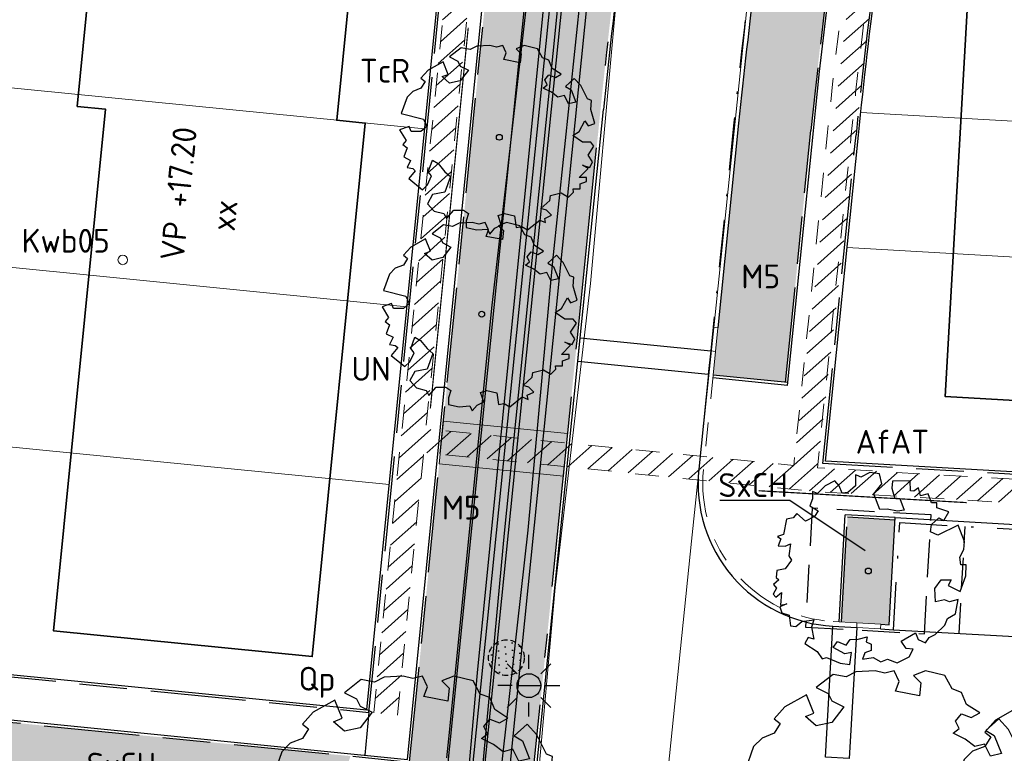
# Model space of a CAD drawing. Header units: metres. Extents: x 174282 to 175177, y 462028 to 462851.
# Tile 29 of 636: x 174562 to 174603, y 462351 to 462382. Entities that reach past the tile are written whole.
import ezdxf
from ezdxf.enums import TextEntityAlignment as Align

# ---------------------------------------------------------------- set-up
doc = ezdxf.new("R2010")
doc.units = ezdxf.units.M
for name, pattern in [('HIDDEN2', [4.762499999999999, 3.175, -1.5875]), ('HIDDENX2', [0.75, 0.5, -0.25]), ('NLCS-HIDDEN', [4, 2, -2]), ('RI-HWA', [7.4, 5, -2.4]), ('VH-GELEIDEBAND_50X200', [8, 4, -2, 0, -2]), ('VH-OPSLUITBAND', [10, 4, -2, 2, -2]), ('VH-OPSLUITBAND_100X200', [16, 8, -2, 4, -2]), ('VH-OPSLUITBAND_120X250', [26, 16, -4, 2, -4])]:
    doc.linetypes.add(name, pattern=pattern)
for name, color, linetype, lineweight in [('B-ME-VH-VERHARDING_ASFALT-G', 8, 'Continuous', 20), ('B-WE-MO-BODEM_BOORPROFIEL-G', 8, 'Continuous', 20), ('B-WE-WH-WATERGANG_SLOOT_BODEM-G', 8, 'Continuous', 20), ('B-WE-WH-WATERGANG_SLOOT_INSTEEK-G', 8, 'Continuous', 20), ('N-PV-KG-GRENS_PERCEEL-G', 1, 'Continuous', 20), ('N-PV-KG-GRENS_UITGEEFBAAR-GEBIED-G', 170, 'Continuous', 30), ('N-WE-GR-PLANTVAK-V', 86, 'Continuous', 25), ('N-WE-GR-SOORTNAAM-BOOM-T20', 90, 'Continuous', 25), ('N-WE-GR-SOORTNAAM-GRAS-T20', 90, 'Continuous', 25), ('N-WE-GR-SOORTNAAM-PLANTVAK-T20', 90, 'Continuous', 25), ('N-WE-GR-WORTELDOEK-G', 147, 'HIDDENX2', 25), ('N-WE-GW-GROEIPLAATSVERBETERING_BOMENGRANULAAT-LAVA-G', 97, 'HIDDEN2', 25), ('N-WE-IE-MEUBILAIR_WEGMEUBILAIR-LICHTMAST-PAALTOP-6.00-S', 5, 'Continuous', 25), ('N-WE-KL-TRACE_WENSTRACE-A', 1, 'Continuous', 20), ('N-WE-KL-TRACE_WENSTRACE-G', 7, 'NLCS-HIDDEN', 20), ('N-WE-KW-KUNSTWERK_BRUG-VERKEERSBRUG-V', 45, 'Continuous', 20), ('N-WE-KW-KUNSTWERK_BRUG-VOETGANGERSBRUG-G', 7, 'Continuous', 20), ('N-WE-OG-BEBOUWING_WONINGBOUW-G', 7, 'Continuous', 35), ('N-WE-OG-BEBOUWING_WONINGBOUW_HUISNUMMER-T20', 7, 'Continuous', 25), ('N-WE-OG-BEBOUWING_WONINGBOUW_VLOERPEIL-T20', 7, 'Continuous', 25), ('N-WE-VH-KANTOPSLUITING_ACHTERKANTBAND-G', 50, 'Continuous', 25), ('N-WE-VH-KANTOPSLUITING_GELEIDEBAND_50-200X200-G', 210, 'VH-GELEIDEBAND_50X200', 25), ('N-WE-VH-KANTOPSLUITING_OPSLUITBAND_100X200-G', 152, 'VH-OPSLUITBAND_100X200', 25), ('N-WE-VH-KANTOPSLUITING_OPSLUITBAND_120X250-G', 152, 'VH-OPSLUITBAND_120X250', 25), ('N-WE-VH-KANTOPSLUITING_OPSLUITBAND_200X200-G', 152, 'VH-OPSLUITBAND', 20), ('N-WE-VH-VERHARDING_BETONSTRAATSTEEN_MARKERINGSSTEEN-G', 50, 'HIDDEN2', 25), ('N-WE-VH-VERHARDING_DREMPEL_PREFAB_ELEMENT-G', 7, 'Continuous', 25), ('N-WE-WH-WATERGANG_BODEM-G', 92, 'Continuous', 25), ('N-WE-WH-WATERGANG_BODEM-V', 163, 'Continuous', 25), ('N-WE-WH-WATERGANG_INSTEEK-G', 50, 'Continuous', 25), ('N-WE-WH-WATERGANG_TALUD-V', 95, 'Continuous', 25)]:
    doc.layers.add(name, color=color, linetype=linetype, lineweight=lineweight)
for name, color, linetype, lineweight, true_color in [('N-WE-GR-BOOM-1E-GROOTTE-S', 7, 'Continuous', 25, 0x00cc00), ('N-WE-GR-BOOM-2E-GROOTTE-S', 7, 'Continuous', 25, 0x00cc00), ('N-WE-GR-GRAS_BERM-NECTAR-ONDER-MAAIMES-V', 7, 'Continuous', 25, 0xc4ff8a), ('N-WE-RI-DRAINAGE_PUT_INSPECTIEPUT-S', 30, 'Continuous', 25, 0xff7f00), ('N-WE-VH-KANTOPSLUITING_VERLOOPBAND_50-200x200-200x200-G', 150, 'Continuous', 20, 0x007fff)]:
    doc.layers.add(name, color=color, linetype=linetype, lineweight=lineweight, true_color=true_color)
doc.layers.add('N-WE-VH-MATERIAALGRENS-G', color=7, linetype='Continuous')
doc.styles.add('NLCS-ISO-M500-T20', font='NLCS-ISO.ttf', dxfattribs={"height": 1})

# ---------------------------------------------------------------- blocks, each defined once
blk = doc.blocks.new('N-SRI-PUT_ITR_KUNSTSTOF-SO')
at = {"linetype": 'RI-HWA', "ltscale": 0.1}
h = blk.add_hatch(dxfattribs=at)
h.set_pattern_fill('DOTS', color=256, scale=0.375, style=0)
h.set_pattern_definition([(0, (-6.532213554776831, 1.699691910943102), (0.29765625, 0.5953124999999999), [0, -0.5953124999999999])])
edge = h.paths.add_edge_path()
edge.add_arc((-0.02086093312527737, 0.02086093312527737), 1.521066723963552, 270.7858175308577, 359.2141824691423)
edge.add_arc((0, 0), 1.50006273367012, 0, 180)
edge.add_arc((-5.684341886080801e-13, -5.684341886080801e-13), 1.500062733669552, 179.9999999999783, 270.0000000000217)
blk.add_circle((0, 0), 1.500062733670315, dxfattribs=at)
blk = doc.blocks.new('SGR-BOOM_1EGROOTTE')
at = {"linetype": 'Continuous', "flags": 128}
blk.add_lwpolyline([(167869.0515202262, 467739.1556611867), (167868.8494327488, 467739.6599609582), (167868.4486004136, 467739.8110639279), (167868.1446613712, 467740.3646383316), (167867.3364325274, 467740.5666382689), (167866.83377547, 467740.3645509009), (167867.1376977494, 467740.0623117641), (167867.0851679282, 467739.5070708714), (167866.0781706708, 467739.7090575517), (167866.2276307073, 467740.1131752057), (167866.0255466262, 467740.5665508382), (167865.6230883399, 467740.4663184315), (167865.2189739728, 467740.5664970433), (167864.4140474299, 467740.5155192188), (167864.0099531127, 467740.3150811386), (167863.4547091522, 467740.4136069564), (167862.7483789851, 467739.8599651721), (167863.2527089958, 467739.6086635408), (167863.4038589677, 467739.3047715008), (167863.9081889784, 467739.0534698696), (167863.403919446, 467738.3979932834), (167862.7484864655, 467738.2484625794), (167862.2950706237, 467738.6492545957), (167862.6511367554, 467738.7906272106), (167862.3459340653, 467739.5593216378), (167861.437546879, 467739.0533050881), (167860.9841914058, 467738.5489616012), (167861.2371828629, 467738.3469246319), (167860.9842317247, 467737.9444427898), (167860.478289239, 467737.7423552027), (167860.1267718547, 467737.3907909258), (167859.7736556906, 467736.3804981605), (167861.1338465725, 467736.027405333), (167861.3359306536, 467735.5740297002), (167860.9844099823, 467735.2717468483), (167860.3798911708, 467735.2717065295), (167860.2645594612, 467735.587631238), (167859.6735173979, 467735.3718649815), (167860.077668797, 467734.7164489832), (167859.8756317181, 467734.4651002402), (167860.126980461, 467734.2630631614), (167859.9249636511, 467733.7078122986), (167860.3487980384, 467733.4959304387), (167860.1270612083, 467733.0523828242), (167860.4786053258, 467733.0031248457), (167860.6371384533, 467732.864022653), (167860.2443994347, 467732.3829941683), (167861.0848543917, 467731.6906366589), (167861.3887363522, 467731.9929163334), (167861.6400345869, 467732.5481704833), (167861.4379639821, 467732.7994922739), (167861.6892521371, 467733.5058761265), (167862.0440918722, 467733.30384595), (167862.4482331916, 467732.7995596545), (167862.7997940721, 467732.4989664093), (167862.4483172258, 467731.5395978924), (167861.6893932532, 467731.3900602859), (167861.3888137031, 467730.8331601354), (167861.7929516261, 467730.3797979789), (167862.3958378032, 467730.2287084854), (167862.4714127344, 467730.0775838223), (167862.5469876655, 467729.9264591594), (167863.0019858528, 467730.4308027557), (167863.6065046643, 467730.4308430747), (167863.9087775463, 467730.228809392), (167863.7593207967, 467729.7754103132), (167863.759347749, 467729.3713026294), (167864.4148008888, 467729.2185739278), (167865.0702403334, 467729.2711844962), (167865.2197475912, 467728.9672923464), (167865.5236260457, 467729.3221388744), (167865.9260776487, 467729.522576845), (167865.7333766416, 467730.0964089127), (167866.1280843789, 467730.2289574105), (167866.7342560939, 467730.076225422), (167866.8345086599, 467729.3715077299), (167867.1876886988, 467729.4240981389), (167867.5392432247, 467729.218782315), (167868.2964940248, 467729.8249943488), (167868.651330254, 467729.6755310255), (167868.5987466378, 467729.9268627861), (167869.0028408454, 467730.1289435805), (167868.7005612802, 467730.4311828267), (167868.3473709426, 467730.5330075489), (167868.9025748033, 467731.0357151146), (167868.9518360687, 467731.3379778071), (167869.6072688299, 467731.4907939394), (167870.0623175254, 467731.2378463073), (167870.3629140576, 467731.5401257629), (167870.3423943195, 467731.7499664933), (167870.7670077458, 467731.7499948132), (167870.7669879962, 467732.0461086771), (167871.1710857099, 467732.1956226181), (167871.1710689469, 467732.4469578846), (167870.7176798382, 467732.4469276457), (167871.2728800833, 467733.0038447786), (167870.919683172, 467733.2042323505), (167871.3730823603, 467733.0531328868), (167871.5241885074, 467733.4063265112), (167871.2728262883, 467733.8104174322), (167871.6243301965, 467734.364035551), (167871.4222595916, 467734.6153573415), (167870.9195890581, 467734.6153238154), (167870.3134004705, 467735.0210337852), (167870.7174913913, 467735.272396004), (167871.0706312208, 467735.9278625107), (167871.2727051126, 467735.6272592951), (167871.6735173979, 467735.776773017), (167871.4221249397, 467736.6342530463), (167871.4746547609, 467737.189493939), (167871.2200273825, 467737.2896825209), (167870.8158659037, 467738.096228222), (167870.4122671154, 467738.5450985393), (167869.8651256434, 467738.0531398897), (167870.2130065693, 467737.8448527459), (167870.5153164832, 467737.087581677), (167870.0619340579, 467736.9873458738), (167869.8089225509, 467737.4899995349), (167869.4048214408, 467737.3914097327), (167869.0023363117, 467737.6936422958), (167868.498006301, 467737.944943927), (167868.7493280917, 467738.1470145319), (167868.5981783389, 467738.4476211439), (167868.8494933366, 467738.7515400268), (167869.2536111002, 467738.6004372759), (167869.6067811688, 467738.8025146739)], close=True, dxfattribs=at)
at = {"linetype": 'Continuous'}
blk.add_circle((167865.804156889, 467734.918884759), 0.143196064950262, dxfattribs=at)
blk = doc.blocks.new('SGR-BOOM_2EGROOTTE')
at = {"linetype": 'Continuous', "flags": 128}
blk.add_lwpolyline([(2.215013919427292, 2.88988874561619), (2.077170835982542, 3.233869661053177), (1.803764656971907, 3.336936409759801), (1.596449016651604, 3.714527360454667), (1.04515926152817, 3.852310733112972), (0.702298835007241, 3.714467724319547), (0.9096030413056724, 3.508311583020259), (0.873772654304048, 3.129583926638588), (0.1869037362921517, 3.26735825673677), (0.288849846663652, 3.543005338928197), (0.1510090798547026, 3.85225109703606), (-0.1235061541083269, 3.783882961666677), (-0.3991509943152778, 3.85221440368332), (-0.948188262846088, 3.817442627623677), (-1.223819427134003, 3.680724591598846), (-1.602549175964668, 3.747928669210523), (-2.084334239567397, 3.370291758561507), (-1.740332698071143, 3.198879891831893), (-1.637233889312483, 2.991596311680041), (-1.293232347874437, 2.820184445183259), (-1.637192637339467, 2.373086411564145), (-2.084260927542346, 2.271092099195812), (-2.393534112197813, 2.544470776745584), (-2.15066278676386, 2.640900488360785), (-2.358840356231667, 3.165223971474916), (-2.97844772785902, 2.82007204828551), (-3.287679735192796, 2.47606131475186), (-3.11511524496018, 2.338252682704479), (-3.287652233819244, 2.06372138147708), (-3.632753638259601, 1.92587822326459), (-3.872522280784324, 1.686077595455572), (-4.113381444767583, 0.9969608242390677), (-3.185600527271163, 0.7561175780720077), (-3.047759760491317, 0.4468718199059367), (-3.287530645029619, 0.2406858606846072), (-3.69987057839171, 0.2406583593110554), (-3.778537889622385, 0.4561493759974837), (-4.181685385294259, 0.3089760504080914), (-3.906015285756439, -0.1380806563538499), (-4.043823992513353, -0.3095246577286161), (-3.872379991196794, -0.4473333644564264), (-4.010174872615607, -0.8260678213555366), (-3.721079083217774, -0.9705916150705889), (-3.872324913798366, -1.273133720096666), (-3.63253803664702, -1.306732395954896), (-3.524403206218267, -1.401613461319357), (-3.792288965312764, -1.729721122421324), (-3.219017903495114, -2.201975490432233), (-3.011741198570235, -1.99579169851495), (-2.840331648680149, -1.617054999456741), (-2.978163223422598, -1.445629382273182), (-2.806760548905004, -0.963807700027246), (-2.56472574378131, -1.101611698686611), (-2.28906251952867, -1.445583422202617), (-2.049264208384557, -1.650616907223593), (-2.289005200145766, -2.304998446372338), (-2.80666429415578, -2.406997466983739), (-3.011688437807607, -2.786856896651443), (-2.736027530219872, -3.09609346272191), (-2.324801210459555, -3.199151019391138), (-2.273251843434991, -3.30223256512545), (-2.221702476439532, -3.405314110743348), (-1.91134998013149, -3.061303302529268), (-1.499010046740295, -3.061275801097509), (-1.292830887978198, -3.199082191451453), (-1.394774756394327, -3.508343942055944), (-1.394756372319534, -3.783984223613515), (-0.9476743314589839, -3.888159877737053), (-0.5006016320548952, -3.852274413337), (-0.3986233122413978, -4.059558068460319), (-0.1913489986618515, -3.817518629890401), (0.08316167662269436, -3.680800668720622), (-0.04827893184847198, -3.289392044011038), (0.2209496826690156, -3.198981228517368), (0.6344170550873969, -3.303159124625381), (0.7027989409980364, -3.783844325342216), (0.9437016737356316, -3.747972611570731), (1.183495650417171, -3.888017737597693), (1.70001348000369, -3.474522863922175), (1.94204589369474, -3.576471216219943), (1.906178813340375, -3.405038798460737), (2.18180990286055, -3.267200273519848), (1.975626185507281, -3.061044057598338), (1.734716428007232, -2.991589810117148), (2.113418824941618, -2.648694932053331), (2.147019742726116, -2.442522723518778), (2.594087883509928, -2.338287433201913), (2.904474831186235, -2.510822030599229), (3.109510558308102, -2.304638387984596), (3.09551412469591, -2.161506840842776), (3.385141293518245, -2.16148752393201), (3.385127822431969, -1.959509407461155), (3.660761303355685, -1.857526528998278), (3.660749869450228, -1.686091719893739), (3.351494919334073, -1.686112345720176), (3.730194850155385, -1.306241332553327), (3.48928060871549, -1.169557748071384), (3.798542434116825, -1.272622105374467), (3.901611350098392, -1.03171010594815), (3.730158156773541, -0.7560812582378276), (3.969917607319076, -0.3784604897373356), (3.832086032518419, -0.2070348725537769), (3.489216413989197, -0.2070577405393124), (3.075737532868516, 0.06967545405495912), (3.351366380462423, 0.2411286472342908), (3.592241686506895, 0.68821980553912), (3.730075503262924, 0.483179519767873), (4.00346800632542, 0.5851622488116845), (3.831994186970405, 1.170046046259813), (3.86782457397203, 1.548773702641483), (3.694144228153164, 1.617111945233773), (3.418467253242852, 2.16725363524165), (3.143174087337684, 2.473426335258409), (2.769971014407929, 2.137863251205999), (3.007259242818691, 1.99579139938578), (3.213463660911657, 1.479259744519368), (2.904213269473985, 1.410889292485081), (2.731635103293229, 1.753747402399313), (2.455999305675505, 1.686499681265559), (2.18146576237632, 1.892651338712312), (1.837464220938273, 2.064063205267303), (2.008889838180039, 2.201894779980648), (1.905791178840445, 2.406937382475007), (2.077212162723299, 2.614239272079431), (2.352859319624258, 2.511172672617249), (2.593755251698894, 2.649008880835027)], close=True, dxfattribs=at)
at = {"linetype": 'Continuous'}
blk.add_circle((0, 0), 0.1231508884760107, dxfattribs=at)
blk = doc.blocks.new('lichtmast 5.00 m')
blk.add_hatch(color=256).paths.add_polyline_path([(-0.2500000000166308, 0, 1), (0.2500000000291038, 0)])
for p, q in [((0, 0.3499999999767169), (0, 0.6500000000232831)), ((-0.2474873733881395, 0.2474873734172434), (-0.4596194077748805, 0.4596194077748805)), ((0.2474873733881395, 0.247487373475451), (0.4596194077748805, 0.4596194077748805)), ((-0.3500000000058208, 0), (-0.6499999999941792, 0)), ((-0.2500000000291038, 0), (0.2500000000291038, 0)), ((0.3500000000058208, 0), (0.6499999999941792, 0)), ((-0.2474873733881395, -0.2474873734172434), (-0.4596194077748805, -0.4596194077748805)), ((0, -0.6500000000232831), (0, -0.3499999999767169)), ((0.2474873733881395, -0.247487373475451), (0.459619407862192, -0.4596194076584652))]:
    blk.add_line(p, q)
blk.add_circle((0, 0), 0.2500000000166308)

msp = doc.modelspace()

# ---------------------------------------------------------------- hatches: boundary and pattern name
at = {"layer": 'N-WE-GR-GRAS_BERM-NECTAR-ONDER-MAAIMES-V'}
h = msp.add_hatch(color=256, dxfattribs=at)
h.dxf.hatch_style = 1
h.paths.add_polyline_path([(174599.1623700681, 462403.3865581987), (174599.4445991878, 462404.7095431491), (174596.4617175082, 462405.345873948), (174596.1794762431, 462404.0228320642, 0.01362885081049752), (174593.7300714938, 462390.7820115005), (174593.5770951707, 462389.7941906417, 0.01265236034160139), (174592.0022200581, 462377.3927812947), (174591.1319302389, 462368.8064079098), (174591.0310898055, 462367.811505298), (174590.9302493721, 462366.8166026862), (174593.9647023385, 462366.5090393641), (174595.0366671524, 462377.0851600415, -0.02729800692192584)])
h = msp.add_hatch(color=256, dxfattribs=at)
h.dxf.hatch_style = 1
edge = h.paths.add_edge_path()
edge.add_arc((174585.2896952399, 462391.6895425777), 1.300000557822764, 89.16318718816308, 174.2691099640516, ccw=False)
edge.add_line((174585.3086812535, 462392.9894044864), (174585.5175863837, 462393.9785324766))
edge.add_line((174585.5175863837, 462393.9785324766), (174582.5435170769, 462394.2762965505))
edge.add_line((174582.5435170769, 462394.2762965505), (174579.6203836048, 462364.8845132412))
edge.add_line((174579.6203836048, 462364.8845132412), (174581.2497409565, 462364.7225705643))
edge.add_line((174581.2497409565, 462364.7225705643), (174583.9961922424, 462391.8193556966))
h = msp.add_hatch(color=256, dxfattribs=at)
h.dxf.hatch_style = 1
edge = h.paths.add_edge_path()
edge.add_arc((174837.7932702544, 462352.4800463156), 252.8703687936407, 171.3027474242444, 174.2124315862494, ccw=False)
edge.add_line((174587.8306227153, 462390.7174396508), (174587.7516023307, 462390.7299272))
edge.add_line((174587.7516023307, 462390.7299272), (174588.0620342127, 462392.7068884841))
edge.add_arc((174582.3358469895, 462393.6292658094), 5.800000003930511, 350.8493682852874, 360.8613639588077)
edge.add_line((174588.1351915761, 462393.7164576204), (174586.0180296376, 462393.9284280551))
edge.add_line((174586.0180296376, 462393.9284280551), (174585.7978876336, 462392.8860968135))
edge.add_arc((174585.289694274, 462391.6895411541), 1.300002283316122, -5.703853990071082, 66.98841257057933, ccw=False)
edge.add_line((174586.5832600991, 462391.5603382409), (174583.8369982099, 462364.4654217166))
edge.add_line((174583.8369982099, 462364.4654217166), (174584.8303534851, 462364.3666916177))
edge.add_line((174584.8303534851, 462364.3666916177), (174586.2118798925, 462377.9796039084))
h = msp.add_hatch(color=256, dxfattribs=at)
h.dxf.hatch_style = 1
edge = h.paths.add_edge_path()
edge.add_line((174581.0682278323, 462362.9317424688), (174579.4423578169, 462363.0933385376))
edge.add_line((174579.4423578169, 462363.0933385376), (174578.200355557, 462350.5783517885))
edge.add_line((174578.200355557, 462350.5783517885), (174577.7565812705, 462350.6224587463))
edge.add_line((174577.7565812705, 462350.6224587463), (174576.5689934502, 462346.9349386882))
edge.add_arc((174595.6060820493, 462340.803930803), 20.00000000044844, 162.1485363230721, 185.7635295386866)
edge.add_line((174575.7071853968, 462338.7954706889), (174575.9888729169, 462336.0046406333))
edge.add_arc((174554.1000866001, 462333.7953345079), 21.99999999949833, -8.927431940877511, 5.763529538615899, ccw=False)
edge.add_line((174575.8335715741, 462330.3813001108), (174574.7846808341, 462323.7041409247))
edge.add_arc((174594.5423944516, 462320.6004732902), 20.0000000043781, 171.0725680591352, 179.3425672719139)
edge.add_line((174574.5437110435, 462320.8299555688), (174574.4732751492, 462314.6916813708))
edge.add_arc((174552.4747234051, 462314.9441118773), 21.99999999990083, 343.47647808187, 359.34256727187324, ccw=False)
edge.add_line((174573.5661906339, 462308.687114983), (174572.4664879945, 462304.9801701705))
edge.add_arc((174591.6405491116, 462299.2919911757), 20.00000000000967, 163.476478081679, 181.1564463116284)
edge.add_line((174571.6446228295, 462298.8883426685), (174571.7499025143, 462293.673001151))
edge.add_line((174571.7499025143, 462293.673001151), (174571.5037281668, 462290.5358951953))
edge.add_line((174571.5037281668, 462290.5358951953), (174570.3621292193, 462284.1465438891))
edge.add_arc((174574.2997708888, 462283.4429971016), 3.999999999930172, 169.8697374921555, 242.3963243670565)
edge.add_line((174572.4463593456, 462279.8983016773), (174574.0639364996, 462279.052520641))
edge.add_arc((174568.3926427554, 462280.8754742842), 5.957074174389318, 342.1807649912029, 355.0852093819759)
edge.add_line((174574.3278140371, 462280.3651071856), (174576.2181290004, 462280.1735103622))
edge.add_line((174576.2181290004, 462280.1735103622), (174576.4500619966, 462282.4617863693))
edge.add_line((174576.4500619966, 462282.4617863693), (174576.5296542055, 462282.4537191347))
edge.add_line((174576.5296542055, 462282.4537191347), (174584.6505840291, 462362.5756902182))
edge.add_line((174584.6505840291, 462362.5756902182), (174583.6554850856, 462362.6745936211))
edge.add_line((174583.6554850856, 462362.6745936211), (174575.5347515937, 462282.5545595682))
edge.add_arc((174574.2413781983, 462282.6856521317), 1.299999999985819, 174.2124315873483, 354.212431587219, ccw=False)
edge.add_line((174572.948004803, 462282.8167446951), (174581.0682278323, 462362.9317424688))
at = {"layer": 'N-WE-GR-PLANTVAK-V'}
h = msp.add_hatch(color=256, dxfattribs=at)
h.dxf.hatch_style = 1
edge = h.paths.add_edge_path()
edge.add_line((174505.5732141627, 462383.9484299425), (174513.533, 462351.493))
edge.add_line((174513.533, 462351.493), (174573.1744499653, 462348.7165165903))
edge.add_line((174573.1744499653, 462348.7165165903), (174575.0140195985, 462348.6308792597))
edge.add_line((174575.0140195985, 462348.6308792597), (174575.7205903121, 462350.8248169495))
edge.add_line((174575.7205903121, 462350.8248169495), (174554.9171720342, 462352.8924795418))
edge.add_line((174554.9171720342, 462352.8924795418), (174554.2935889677, 462355.1586502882))
edge.add_line((174554.2935889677, 462355.1586502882), (174539.0598075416, 462350.9667648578))
edge.add_line((174539.0598075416, 462350.9667648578), (174537.8659161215, 462355.3055000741))
edge.add_line((174537.8659161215, 462355.3055000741), (174526.0012049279, 462352.0406829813))
edge.add_arc((174523.8256694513, 462359.9468227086), 8.19999999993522, 195.3853265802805, 285.38532658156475, ccw=False)
edge.add_line((174515.9195297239, 462357.7712872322), (174513.4577336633, 462366.7177289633))
edge.add_line((174513.4577336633, 462366.7177289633), (174511.3172909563, 462366.1287425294))
edge.add_line((174511.3172909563, 462366.1287425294), (174508.0699062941, 462377.9301023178))
edge.add_line((174508.0699062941, 462377.9301023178), (174510.2103492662, 462378.5190888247))
edge.add_line((174510.2103492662, 462378.5190888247), (174509.0454844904, 462382.7523379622))
edge.add_line((174509.0454844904, 462382.7523379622), (174506.5006834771, 462384.1988483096))
edge.add_line((174506.5006834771, 462384.1988483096), (174505.5732141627, 462383.9484299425))
h = msp.add_hatch(color=256, dxfattribs=at)
h.dxf.hatch_style = 1
h.paths.add_polyline_path([(174598.5648959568, 462360.7336748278), (174596.5681605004, 462360.8479005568), (174596.3168638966, 462356.4550825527), (174596.9658029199, 462356.4179591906), (174597.964170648, 462356.360846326), (174598.313599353, 462356.3408568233)])
at = {"layer": 'N-WE-KL-TRACE_WENSTRACE-A'}
h = msp.add_hatch(dxfattribs=at)
h.set_pattern_fill('AKL-WENSTRACE', color=256, scale=5, angle=356.7300000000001, pattern_type=2)
h.set_pattern_definition([(41.73000000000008, (0, 0), (-0.4160132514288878, 0.4664311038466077), [])])
edge = h.paths.add_edge_path()
edge.add_line((174640.9955620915, 462307.1457300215), (174643.3189782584, 462347.7604626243))
edge.add_arc((174649.4090214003, 462347.4120741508), 6.099999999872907, 99.6345544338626, 176.7258923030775, ccw=False)
edge.add_line((174648.3881049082, 462353.4260353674), (174648.4464833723, 462354.4465265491))
edge.add_line((174648.4464833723, 462354.4465265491), (174648.9849437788, 462363.8591430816))
edge.add_line((174648.9849437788, 462363.8591430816), (174622.8277093, 462365.3555001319))
edge.add_line((174622.8277093, 462365.3555001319), (174622.599257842, 462361.362029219))
edge.add_line((174622.599257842, 462361.362029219), (174595.3099567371, 462362.9231475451))
edge.add_line((174595.3099567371, 462362.9231475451), (174594.3148577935, 462363.0220509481))
edge.add_line((174594.3148577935, 462363.0220509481), (174578.8861048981, 462364.555522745))
edge.add_line((174578.8861048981, 462364.555522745), (174581.8766701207, 462394.6445611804))
edge.add_line((174581.8766701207, 462394.6445611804), (174597.8977231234, 462393.0405319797))
edge.add_line((174597.8977231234, 462393.0405319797), (174598.0668715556, 462394.0285963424))
edge.add_line((174598.0668715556, 462394.0285963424), (174571.9276195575, 462396.6456604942))
edge.add_arc((174567.3549686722, 462350.9739968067), 45.90000000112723, 84.2825946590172, 105.3853352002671)
edge.add_line((174555.1772695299, 462395.229094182), (174516.043059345, 462384.4605123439))
edge.add_line((174516.043059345, 462384.4605123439), (174516.3083686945, 462383.4963490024))
edge.add_line((174516.3083686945, 462383.4963490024), (174555.4425788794, 462394.2649308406))
edge.add_arc((174567.3549686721, 462350.9739968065), 44.90000000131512, 84.28259465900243, 105.3853352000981, ccw=False)
edge.add_line((174571.8279975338, 462395.6506351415), (174580.8816445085, 462394.74418323))
edge.add_line((174580.8816445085, 462394.74418323), (174576.6966066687, 462352.6371716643))
edge.add_line((174576.6966066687, 462352.6371716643), (174577.6917037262, 462352.5382684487))
edge.add_line((174577.6917037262, 462352.5382684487), (174578.7872016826, 462363.5604256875))
edge.add_line((174578.7872016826, 462363.5604256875), (174595.2319144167, 462361.9259771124))
edge.add_line((174595.2319144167, 462361.9259771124), (174623.5405127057, 462360.3065486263))
edge.add_line((174623.5405127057, 462360.3065486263), (174623.7689641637, 462364.3000195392))
edge.add_line((174623.7689641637, 462364.3000195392), (174647.9294631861, 462362.917888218))
edge.add_line((174647.9294631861, 462362.917888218), (174647.4325432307, 462354.231424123))
edge.add_arc((174649.4090214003, 462347.4120741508), 7.099999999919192, 106.1633752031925, 176.7258923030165)
edge.add_line((174642.3206105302, 462347.8175754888), (174639.9400814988, 462306.2044751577))
edge.add_line((174639.9400814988, 462306.2044751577), (174679.0354000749, 462303.9679789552))
edge.add_line((174679.0354000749, 462303.9679789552), (174683.9916293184, 462341.6898671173))
edge.add_line((174683.9916293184, 462341.6898671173), (174690.2732923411, 462356.4890171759))
edge.add_line((174690.2732923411, 462356.4890171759), (174695.9835020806, 462370.4529493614))
edge.add_arc((174687.3754168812, 462373.9730160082), 9.299999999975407, 337.7590890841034, 439.7882787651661)
edge.add_line((174689.0241774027, 462383.1256980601), (174670.746193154, 462386.4182869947))
edge.add_arc((174621.1973154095, 462048.6945919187), 341.3391063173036, 81.65343966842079, 85.32544512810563)
edge.add_line((174649.0150505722, 462388.898294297), (174631.1794015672, 462389.9186047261))
edge.add_line((174631.1794015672, 462389.9186047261), (174631.1794015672, 462402.8880249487))
edge.add_line((174631.1794015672, 462402.8880249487), (174630.1794015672, 462402.9675234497))
edge.add_line((174630.1794015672, 462402.9675234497), (174630.1794015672, 462389.9758109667))
edge.add_line((174630.1794015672, 462389.9758109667), (174597.6968516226, 462391.8340155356))
edge.add_line((174597.6968516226, 462391.8340155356), (174594.3149590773, 462363.0230502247))
edge.add_line((174594.3149590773, 462363.0230502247), (174595.3100648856, 462362.9242145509))
edge.add_line((174595.3100648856, 462362.9242145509), (174598.53971578, 462390.7841635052))
edge.add_line((174598.53971578, 462390.7841635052), (174648.9579377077, 462387.8999265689))
edge.add_arc((174620.9313556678, 462046.4013109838), 342.6467477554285, 81.66799307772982, 85.30828514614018, ccw=False)
edge.add_line((174670.5839372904, 462385.4314200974), (174688.8468913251, 462382.1415386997))
edge.add_arc((174687.3754168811, 462373.9730160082), 8.300000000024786, -22.24091091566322, 79.7882787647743, ccw=False)
edge.add_line((174695.0579015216, 462370.8314511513), (174689.6178399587, 462357.528148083))
edge.add_line((174689.6178399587, 462357.528148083), (174687.4210503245, 462352.3491569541))
edge.add_line((174687.4210503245, 462352.3491569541), (174649.8145227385, 462354.5004850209))
edge.add_arc((174649.4090213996, 462347.4120741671), 7.099999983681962, 86.72589228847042, 97.63358012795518)
edge.add_line((174648.4658765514, 462354.4491529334), (174648.4311116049, 462353.4331780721))
edge.add_arc((174649.4090214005, 462347.4120741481), 6.10000000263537, 86.72589230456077, 99.22506903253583, ccw=False)
edge.add_line((174649.7574098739, 462353.5021172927), (174687.0067808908, 462351.3712208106))
edge.add_line((174687.0067808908, 462351.3712208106), (174683.0178484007, 462341.9548339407))
edge.add_line((174683.0178484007, 462341.9548339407), (174678.164951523, 462305.019408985))
edge.add_line((174678.164951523, 462305.019408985), (174640.9955620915, 462307.1457300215))
at = {"layer": 'N-WE-KW-KUNSTWERK_BRUG-VERKEERSBRUG-V', "transparency": 33554559}
h = msp.add_hatch(color=256, dxfattribs=at)
h.dxf.hatch_style = 1
h.paths.add_polyline_path([(174579.4423578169, 462363.0933385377), (174584.6505840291, 462362.5756902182), (174584.8320971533, 462364.3665183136), (174579.6203836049, 462364.8845132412)])
at = {"layer": 'N-WE-WH-WATERGANG_BODEM-V'}
h = msp.add_hatch(color=256, dxfattribs=at)
h.dxf.hatch_style = 1
edge = h.paths.add_edge_path()
edge.add_arc((174585.289695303, 462391.6895424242), 0.2500007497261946, 354.3527484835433, 534.2124319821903)
edge.add_line((174585.040968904, 462391.7147526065), (174582.2945948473, 462364.6187219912))
edge.add_line((174582.2945948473, 462364.6187219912), (174582.7921443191, 462364.5692702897))
edge.add_line((174582.7921443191, 462364.5692702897), (174585.5384826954, 462391.6649414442))
h = msp.add_hatch(color=256, dxfattribs=at)
h.dxf.hatch_style = 1
edge = h.paths.add_edge_path()
edge.add_line((174582.6106311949, 462362.7784421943), (174582.1130811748, 462362.8278939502))
edge.add_line((174582.1130811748, 462362.8278939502), (174573.9926525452, 462282.7108622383))
edge.add_arc((174574.2413781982, 462282.6856521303), 0.249999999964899, 174.2124316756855, 354.2124316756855)
edge.add_line((174574.4901038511, 462282.6604420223), (174582.6106311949, 462362.7784421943))
at = {"layer": 'N-WE-WH-WATERGANG_TALUD-V'}
h = msp.add_hatch(color=256, dxfattribs=at)
h.dxf.hatch_style = 1
edge = h.paths.add_edge_path()
edge.add_arc((174585.2896956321, 462391.6895419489), 1.300001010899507, 354.2961047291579, 534.2690841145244)
edge.add_line((174583.9961922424, 462391.8193556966), (174581.2497409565, 462364.7225705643))
edge.add_line((174581.2497409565, 462364.7225705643), (174582.2945948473, 462364.6187219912))
edge.add_line((174582.2945948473, 462364.6187219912), (174585.040968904, 462391.7147526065))
edge.add_arc((174585.289695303, 462391.6895424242), 0.2500007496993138, -5.64725151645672, 174.2124319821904, ccw=False)
edge.add_line((174585.5384826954, 462391.6649414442), (174582.7921443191, 462364.5692702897))
edge.add_line((174582.7921443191, 462364.5692702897), (174583.8369982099, 462364.4654217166))
edge.add_line((174583.8369982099, 462364.4654217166), (174586.583260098, 462391.5603382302))
h = msp.add_hatch(color=256, dxfattribs=at)
h.dxf.hatch_style = 1
edge = h.paths.add_edge_path()
edge.add_line((174583.6554850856, 462362.6745936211), (174582.6106311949, 462362.7784421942))
edge.add_line((174582.6106311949, 462362.7784421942), (174574.4901038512, 462282.6604420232))
edge.add_arc((174574.2413781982, 462282.6856521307), 0.2499999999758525, 174.2124317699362, 354.21243178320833, ccw=False)
edge.add_line((174573.9926525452, 462282.7108622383), (174582.1130817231, 462362.8278938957))
edge.add_line((174582.1130817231, 462362.8278938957), (174581.0682278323, 462362.9317424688))
edge.add_line((174581.0682278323, 462362.9317424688), (174572.948004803, 462282.8167446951))
edge.add_arc((174574.2413781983, 462282.6856521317), 1.299999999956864, 174.2124315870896, 354.2124315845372)
edge.add_line((174575.5347515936, 462282.5545595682), (174583.6554850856, 462362.6745936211))

# ---------------------------------------------------------------- linework, layer by layer
at = {"layer": 'B-ME-VH-VERHARDING_ASFALT-G'}
for points in [[(174590.0185363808, 462359.8390019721), (174590.9369288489, 462368.5352843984), (174593.3400159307, 462391.8133757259), (174595.5561924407, 462412.7446901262), (174595.4882613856, 462413.5090000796), (174597.7961359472, 462436.2892310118), (174600.2327735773, 462460.4181041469), (174602.8587950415, 462484.8372131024), (174604.6785322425, 462500.5278384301), (174607.4108965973, 462526.5686803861)], [(174546.7676714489, 462270.1035113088), (174552.3359887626, 462270.3184062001), (174559.9778759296, 462270.4684423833), (174562.0031649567, 462270.4364112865), (174565.9367455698, 462270.231651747), (174567.5417173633, 462270.103416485), (174569.3885689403, 462269.8352016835), (174571.6167107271, 462269.7384342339), (174573.5418886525, 462270.7808950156), (174575.1398886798, 462272.290291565), (174575.7220060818, 462273.5806765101), (174575.8956517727, 462275.1392301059), (174576.1104825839, 462276.9705299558), (174576.6104964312, 462281.2038123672), (174578.4291569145, 462300.2180287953), (174580.5687191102, 462321.1805822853), (174582.5354463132, 462340.1082825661), (174582.9053681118, 462342.2365643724), (174584.3045771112, 462357.8989038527), (174585.7826636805, 462370.6598706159), (174587.8260095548, 462393.1657960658), (174588.6844881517, 462400.7166714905), (174589.1816224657, 462405.625526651)], [(174590.0185363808, 462359.8390019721), (174588.808353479, 462347.9668515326)]]:
    msp.add_lwpolyline(points, dxfattribs=at)
at = {"layer": 'B-WE-MO-BODEM_BOORPROFIEL-G'}
msp.add_circle((174566.17, 462371.65), 0.2, dxfattribs=at)
at = {"layer": 'B-WE-WH-WATERGANG_SLOOT_BODEM-G', "lineweight": -3}
msp.add_lwpolyline([(174580.3276438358, 462340.1030317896), (174582.184, 462360.1850000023), (174584.3250000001, 462381.2759999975), (174585.533, 462393.582000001), (174585.505, 462393.7900000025), (174585.459, 462393.9150000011), (174585.345, 462393.9490000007), (174585.252, 462393.9610000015), (174585.175, 462393.972000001), (174585.061, 462393.9490000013), (174584.993, 462393.8579999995), (174584.936, 462393.6870000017), (174583.6740000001, 462380.8999999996), (174581.035, 462354.3259999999), (174580.5053004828, 462348.3089445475)], dxfattribs=at)
at = {"layer": 'B-WE-WH-WATERGANG_SLOOT_INSTEEK-G', "lineweight": -3}
for points in [[(174579.767, 462350.7549999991), (174579.874, 462351.8090000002), (174581.65, 462369.6240000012), (174583.662, 462387.193), (174583.913, 462392.9260000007), (174584.0116223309, 462393.1891169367)], [(174586.1245640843, 462390.9218476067), (174585.854, 462387.4819999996), (174584.19, 462371.6020000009), (174583.166, 462360.3090000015), (174581.957, 462349.589), (174581.32, 462340.5690000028), (174579.807, 462326.522000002), (174578.863, 462316.857), (174577.107, 462300.2200000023), (174574.626, 462280.7770000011), (174574.3305663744, 462277.9051651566)]]:
    msp.add_lwpolyline(points, dxfattribs=at)
at = {"layer": 'N-PV-KG-GRENS_PERCEEL-G'}
for points in [[(174558.9291555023, 462379.1242945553), (174578.8310966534, 462377.1462302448)], [(174623.1564404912, 462376.3546790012), (174597.125743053, 462377.8437973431)], [(174622.8308971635, 462370.6639829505), (174596.5484746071, 462372.1675015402)], [(174558.1873813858, 462371.6610666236), (174578.0893225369, 462369.6830023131)], [(174557.4456072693, 462364.1978386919), (174577.3475484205, 462362.2197743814)]]:
    msp.add_lwpolyline(points, dxfattribs=at)
at = {"layer": 'N-PV-KG-GRENS_UITGEEFBAAR-GEBIED-G'}
msp.add_lwpolyline([(174560.5116069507, 462395.0458474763), (174556.5060267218, 462354.7444166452), (174576.4079678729, 462352.7663523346), (174580.5534658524, 462394.4755406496), (174571.7981277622, 462395.3521258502, 0.0635441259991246), (174560.511600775, 462395.0458465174)], format="xyb", dxfattribs=at)
msp.add_lwpolyline([(174623.8817738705, 462389.0339491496), (174622.3168813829, 462361.6786733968), (174595.6400367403, 462363.2047553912), (174597.026472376, 462376.8834791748, -0.01415582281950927), (174598.7932596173, 462390.4691687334)], format="xyb", close=True, dxfattribs=at)
at = {"layer": 'N-WE-GR-SOORTNAAM-PLANTVAK-T20', "flags": 128}
msp.add_lwpolyline([(174591.2131587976, 462361.5700748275), (174594.1458524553, 462361.5700748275), (174597.3156886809, 462359.458313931)], dxfattribs=at)
at = {"layer": 'N-WE-GR-WORTELDOEK-G', "ltscale": 2, "const_width": 0.05, "flags": 128}
for points in [[(174579.0720504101, 462365.4152908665), (174580.6605216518, 462381.3974108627)], [(174601.5658419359, 462361.4634734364), (174592.8366442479, 462361.96283802)]]:
    msp.add_lwpolyline(points, dxfattribs=at)
at = {"layer": 'N-WE-GW-GROEIPLAATSVERBETERING_BOMENGRANULAAT-LAVA-G', "ltscale": 0.5}
msp.add_lwpolyline([(174594.8021784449, 462356.241241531), (174599.7940170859, 462355.9556772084), (174600.0795814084, 462360.9475158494), (174595.0877427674, 462361.233080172)], close=True, dxfattribs=at)
at = {"layer": 'N-WE-KL-TRACE_WENSTRACE-G', "ltscale": 0.5, "flags": 128}
for points in [[(174576.6966066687, 462352.6371716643), (174580.8816445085, 462394.74418323), (174571.8279975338, 462395.6506351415, 0.09233918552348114), (174555.4425788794, 462394.2649308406), (174516.3083686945, 462383.4963490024)], [(174577.6917037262, 462352.5382684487), (174578.7872016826, 462363.5604256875), (174595.2319144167, 462361.9259771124), (174623.5405127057, 462360.3065486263), (174623.7689641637, 462364.3000195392), (174647.9294631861, 462362.917888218), (174647.4325432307, 462354.231424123, 0.3179993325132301), (174642.3206105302, 462347.8175754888), (174639.9400814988, 462306.2044751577), (174679.0354000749, 462303.9679789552), (174683.9916293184, 462341.6898671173), (174688.4813799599, 462352.2884994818)]]:
    msp.add_lwpolyline(points, format="xyb", dxfattribs=at)
for points in [[(174581.8766701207, 462394.6445611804), (174597.8977231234, 462393.0405319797, 0.01661716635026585), (174595.7330989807, 462377.0145717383), (174594.3148577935, 462363.0220509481), (174578.8861048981, 462364.555522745)], [(174648.4464833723, 462354.4465265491, -0.04832041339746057), (174649.8145227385, 462354.5004850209), (174687.4210503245, 462352.3491569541), (174689.6178399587, 462357.528148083), (174695.0579015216, 462370.8314511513, 0.4771318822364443), (174688.8468913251, 462382.1415386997), (174670.5839372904, 462385.4314200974, 0.01588510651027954), (174648.9579377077, 462387.8999265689), (174598.53971578, 462390.7841635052, 0.01443578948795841), (174596.7280015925, 462376.9137313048), (174595.3099567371, 462362.9231475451), (174622.599257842, 462361.362029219), (174622.8277093, 462365.3555001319), (174648.9849437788, 462363.8591430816)]]:
    msp.add_lwpolyline(points, format="xyb", close=True, dxfattribs=at)
at = {"layer": 'N-WE-KW-KUNSTWERK_BRUG-VOETGANGERSBRUG-G', "flags": 128}
msp.add_lwpolyline([(174579.6203836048, 462364.8845132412), (174579.4423578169, 462363.0933385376), (174584.6523276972, 462362.5755169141), (174584.8303534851, 462364.3666916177)], close=True, dxfattribs=at)
at = {"layer": 'N-WE-OG-BEBOUWING_WONINGBOUW-G'}
for points in [[(174564.2533652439, 462378.0926551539), (174565.4474422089, 462377.9735738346), (174563.2714343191, 462356.0814529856), (174574.1179922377, 462355.003407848), (174576.3434518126, 462377.3930780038), (174575.1493353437, 462377.5117618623), (174576.6328835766, 462392.4382177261), (174565.7863256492, 462393.5162627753), (174564.2533652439, 462378.0926551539)], [(174601.9964498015, 462389.2842913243), (174600.6600087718, 462365.9224864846), (174611.1428699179, 462365.3228014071), (174612.4793109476, 462388.6846062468), (174601.9964498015, 462389.2842913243)]]:
    msp.add_lwpolyline(points, dxfattribs=at)
at = {"layer": 'N-WE-VH-KANTOPSLUITING_ACHTERKANTBAND-G'}
for p, q in [((174578.1107361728, 462350.6877518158), (174582.4539048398, 462394.3857684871)), ((174585.3601449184, 462368.3862957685), (174586.331331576, 462377.9681282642)), ((174592.0022141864, 462377.3927233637), (174591.1319302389, 462368.8064079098)), ((174576.6490425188, 462282.4416182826), (174585.3601449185, 462368.3862957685)), ((174590.832109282, 462367.8316733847), (174590.329274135, 462362.8706474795)), ((174594.0520917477, 462366.3795670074), (174590.9181485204, 462366.6972143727)), ((174596.2170271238, 462356.4607938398), (174596.474035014, 462360.9534486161)), ((174598.5706072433, 462360.8335116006), (174596.474035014, 462360.9534486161)), ((174598.313599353, 462356.3408568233), (174598.5706072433, 462360.8335116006)), ((174598.5706072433, 462360.8335116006), (174609.4528154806, 462360.2109813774)), ((174595.9560126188, 462356.2753985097), (174596.954380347, 462356.218285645)), ((174597.9641706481, 462356.3608463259), (174598.313599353, 462356.3408568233)), ((174554.9953750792, 462352.9851996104), (174578.1107361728, 462350.6877518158))]:
    msp.add_line(p, q, dxfattribs=at)
msp.add_lwpolyline([(174594.0520917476, 462366.3795670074), (174595.1361574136, 462377.0750759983, -0.02729800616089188), (174599.2601693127, 462403.3656941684)], format="xyb", dxfattribs=at)
at = {"layer": 'N-WE-VH-KANTOPSLUITING_ACHTERKANTBAND-G', "flags": 128}
msp.add_lwpolyline([(174580.5534919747, 462394.4755380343), (174571.7981277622, 462395.3521258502, 0.0635441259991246), (174560.5116069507, 462395.0458474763), (174556.5060267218, 462354.7444166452), (174576.4079678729, 462352.7663523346), (174580.5534658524, 462394.4755406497)], format="xyb", dxfattribs=at)
at = {"layer": 'N-WE-VH-KANTOPSLUITING_ACHTERKANTBAND-G'}
msp.add_lwpolyline([(174623.8817738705, 462389.0339491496), (174622.3168813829, 462361.6786733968), (174595.6400367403, 462363.2047553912), (174597.026472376, 462376.8834791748, -0.01415582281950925), (174598.7932596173, 462390.4691687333)], format="xyb", close=True, dxfattribs=at)
for centre, radius, start, end in [((174837.7932702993, 462352.4800463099), 252.7503688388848, 171.3027474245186, 174.2122891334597), ((174837.7918502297, 462352.480259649), 247.0489344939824, 171.3128319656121, 174.2124450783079), ((174596.2986898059, 462362.2656048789), 6, 174.2124315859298, 266.7258923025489)]:
    msp.add_arc(centre, radius, start, end, dxfattribs=at)
at = {"layer": 'N-WE-VH-KANTOPSLUITING_GELEIDEBAND_50-200X200-G', "ltscale": 0.5}
for p, q in [((174591.803233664, 462377.4128914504), (174590.9329497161, 462368.8265759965)), ((174598.5018503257, 462356.1297607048), (174598.758858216, 462360.6224154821)), ((174598.758858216, 462360.6224154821), (174609.241719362, 462360.0227304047)), ((174597.9527480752, 462356.1611727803), (174598.5018503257, 462356.1297607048))]:
    msp.add_line(p, q, dxfattribs=at)
msp.add_arc((174837.7918502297, 462352.480259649), 247.2489344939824, 171.3128319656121, 174.2124450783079, dxfattribs=at)
at = {"layer": 'N-WE-VH-KANTOPSLUITING_OPSLUITBAND_100X200-G', "ltscale": 0.5}
for p, q in [((174578.200355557, 462350.5783517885), (174582.5435170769, 462394.2762965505)), ((174596.3168638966, 462356.4550825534), (174596.5681605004, 462360.8479005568)), ((174598.5648959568, 462360.7336748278), (174596.5681605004, 462360.8479005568)), ((174554.9171720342, 462352.8924795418), (174578.200355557, 462350.5783517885))]:
    msp.add_line(p, q, dxfattribs=at)
msp.add_lwpolyline([(174593.9647023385, 462366.5090393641), (174595.0366671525, 462377.0851600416, -0.02729800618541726), (174599.1623699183, 462403.3865574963)], format="xyb", dxfattribs=at)
at = {"layer": 'N-WE-VH-KANTOPSLUITING_OPSLUITBAND_100X200-G', "ltscale": 0.5, "flags": 128}
msp.add_lwpolyline([(174580.6628587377, 462394.5650881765), (174571.8080899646, 462395.4516283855, 0.06397901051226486), (174560.4197479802, 462395.1327143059), (174556.3966266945, 462354.654797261), (174576.4975872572, 462352.6569523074)], format="xyb", close=True, dxfattribs=at)
at = {"layer": 'N-WE-VH-KANTOPSLUITING_OPSLUITBAND_100X200-G', "ltscale": 0.5}
msp.add_lwpolyline([(174623.9873219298, 462389.128074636), (174622.4110068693, 462361.5731253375), (174595.5300100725, 462363.1108861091), (174596.9269821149, 462376.8935632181, -0.0142492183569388), (174598.7087111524, 462390.5741689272)], format="xyb", close=True, dxfattribs=at)
at = {"layer": 'N-WE-VH-KANTOPSLUITING_OPSLUITBAND_120X250-G', "ltscale": 0.5}
for p, q in [((174585.240756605, 462368.3983966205), (174586.2119432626, 462377.9802291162)), ((174582.8706740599, 462345.014906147), (174585.2407566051, 462368.3983966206)), ((174594.0641925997, 462366.4989553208), (174590.9302493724, 462366.8166026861))]:
    msp.add_line(p, q, dxfattribs=at)
msp.add_arc((174837.7932702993, 462352.4800463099), 252.8703688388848, 171.3027474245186, 174.2122891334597, dxfattribs=at)
at = {"layer": 'N-WE-VH-KANTOPSLUITING_OPSLUITBAND_200X200-G', "ltscale": 0.5}
for p, q in [((174591.0310898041, 462367.8115052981), (174590.5282546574, 462362.8504793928)), ((174595.9674351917, 462356.4750720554), (174596.9658029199, 462356.4179591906))]:
    msp.add_line(p, q, dxfattribs=at)
msp.add_arc((174596.2986898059, 462362.2656048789), 5.8, 174.2124315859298, 266.7258923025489, dxfattribs=at)
at = {"layer": 'N-WE-VH-KANTOPSLUITING_VERLOOPBAND_50-200x200-200x200-G'}
for points in [[(174591.0310898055, 462367.811505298), (174591.1319302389, 462368.8064079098), (174590.9329497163, 462368.8265759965), (174590.8321092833, 462367.8316733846)], [(174597.964170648, 462356.360846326), (174596.9658029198, 462356.4179591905), (174596.954380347, 462356.2182856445), (174597.9527480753, 462356.1611727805)]]:
    msp.add_lwpolyline(points, close=True, dxfattribs=at)
at = {"layer": 'N-WE-VH-MATERIAALGRENS-G'}
msp.add_line((174598.5018503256, 462356.1297607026), (174608.9847114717, 462355.5300756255), dxfattribs=at)
at = {"layer": 'N-WE-VH-MATERIAALGRENS-G', "flags": 128}
msp.add_lwpolyline([(174576.4975872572, 462352.6569523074), (174576.3195614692, 462350.8657776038)], dxfattribs=at)
at = {"layer": 'N-WE-VH-VERHARDING_BETONSTRAATSTEEN_MARKERINGSSTEEN-G', "ltscale": 0.4}
msp.add_line((174601.2473615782, 462355.9727003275), (174601.5043694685, 462360.4653551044), dxfattribs=at)
at = {"layer": 'N-WE-VH-VERHARDING_DREMPEL_PREFAB_ELEMENT-G', "flags": 128}
for points in [[(174585.2593044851, 462367.3913931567), (174585.3601449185, 462368.3862957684), (174590.8321092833, 462367.8316733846), (174590.7312688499, 462366.8367707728)], [(174595.641891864, 462350.7843760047), (174595.9560126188, 462356.2753985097), (174596.954380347, 462356.2182856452), (174596.6402595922, 462350.7272631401)]]:
    msp.add_lwpolyline(points, close=True, dxfattribs=at)
at = {"layer": 'N-WE-WH-WATERGANG_BODEM-G'}
for p, q in [((174573.9926525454, 462282.7108622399), (174585.0409696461, 462391.7147524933)), ((174574.4901038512, 462282.6604420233), (174585.5384826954, 462391.6649414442))]:
    msp.add_line(p, q, dxfattribs=at)
at = {"layer": 'N-WE-WH-WATERGANG_INSTEEK-G'}
for p, q in [((174572.948004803, 462282.8167446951), (174583.9961922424, 462391.8193556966)), ((174575.5347515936, 462282.5545595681), (174586.5832600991, 462391.5603382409))]:
    msp.add_line(p, q, dxfattribs=at)

# ---------------------------------------------------------------- block references
at = {"layer": 'N-WE-GR-BOOM-1E-GROOTTE-S'}
for p in [(6712.718942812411, -5386.381139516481), (6732.505982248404, -5386.159268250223), (6741.33843106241, -5386.715454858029)]:
    msp.add_blockref('SGR-BOOM_1EGROOTTE', p, dxfattribs=at)
at = {"layer": 'N-WE-GR-BOOM-2E-GROOTTE-S'}
for p in [(174581.9654745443, 462376.7977869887), (174581.226715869, 462369.371886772)]:
    msp.add_blockref('SGR-BOOM_2EGROOTTE', p, dxfattribs=at)
at = {"layer": 'N-WE-GR-BOOM-2E-GROOTTE-S', "rotation": 220.6112572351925}
msp.add_blockref('SGR-BOOM_2EGROOTTE', (174597.4408799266, 462358.5943786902), dxfattribs=at)
at = {"layer": 'N-WE-IE-MEUBILAIR_WEGMEUBILAIR-LICHTMAST-PAALTOP-6.00-S', "xscale": 2, "yscale": 2, "zscale": 2}
msp.add_blockref('lichtmast 5.00 m', (174583.2076589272, 462353.7806236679), dxfattribs=at)
at = {"layer": 'N-WE-RI-DRAINAGE_PUT_INSPECTIEPUT-S', "xscale": 0.4999999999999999, "yscale": 0.4999999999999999, "zscale": 0.4999999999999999, "rotation": 273.1622573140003}
msp.add_blockref('N-SRI-PUT_ITR_KUNSTSTOF-SO', (174582.2616739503, 462354.9553667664), dxfattribs=at)

# ---------------------------------------------------------------- texts
at = {"layer": 'B-WE-MO-BODEM_BOORPROFIEL-G', "insert": (174561.9318011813, 462371.9543348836), "char_height": 1, "attachment_point": 7, "style": 'NLCS-ISO-M500-T20'}
msp.add_mtext_dynamic_manual_height_columns('Kwb05', width=3.817696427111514, gutter_width=5, heights=[0.7545773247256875], dxfattribs=at)
at = {"layer": 'N-WE-GR-SOORTNAAM-BOOM-T20', "style": 'NLCS-ISO-M500-T20'}
for s, p in [('TcR', (174576.1156369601, 462379.0893791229)), ('UN', (174575.7641513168, 462366.5767990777)), ('AfAT', (174596.9131346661, 462363.5191845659)), ('Qp', (174573.5444768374, 462353.5744925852))]:
    msp.add_text(s, height=1, rotation=5.89303919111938e-06, dxfattribs=at).set_placement(p)
at = {"layer": 'N-WE-GR-SOORTNAAM-GRAS-T20', "style": 'NLCS-ISO-M500-T20'}
for p in [(174592.1173032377, 462370.4563413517), (174579.5535753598, 462360.7544516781)]:
    msp.add_text('M5', height=1, dxfattribs=at).set_placement(p)
at = {"layer": 'N-WE-GR-SOORTNAAM-PLANTVAK-T20', "style": 'NLCS-ISO-M500-T20'}
for p in [(174591.1517635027, 462361.7000748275), (174564.6592281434, 462349.9660565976)]:
    msp.add_text('SxCH', height=1, rotation=5.89303919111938e-06, dxfattribs=at).set_placement(p)
at = {"layer": 'N-WE-OG-BEBOUWING_WONINGBOUW_HUISNUMMER-T20', "style": 'NLCS-ISO-M500-T20'}
msp.add_text('xx', height=0.9999999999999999, rotation=84.32669519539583, dxfattribs=at).set_placement((174570.9282362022, 462373.4647202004), align=Align.CENTER)
at = {"layer": 'N-WE-OG-BEBOUWING_WONINGBOUW_VLOERPEIL-T20', "style": 'NLCS-ISO-M500-T20'}
msp.add_text('VP +17.20', height=0.9999999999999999, rotation=84.32669519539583, dxfattribs=at).set_placement((174569.0090593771, 462374.377054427), align=Align.CENTER)

doc.saveas('drawing.dxf')
